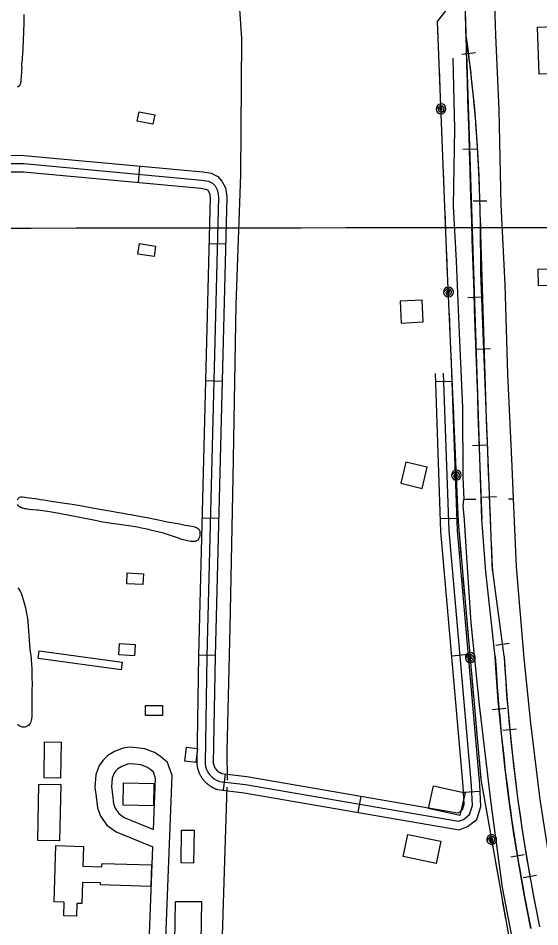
# Model space of a CAD drawing. Extents: x 3297716 to 3335574, y 688621 to 713991.
# Drawn here: x 3325465 to 3326416, y 695778 to 697434 of the extents above; entities that cross this region are included whole.
import ezdxf

# ---------------------------------------------------------------- set-up
doc = ezdxf.new("R2010")
doc.units = 0
for name, color, linetype in [('V-BLDG-OTLN', 7, 'Continuous'), ('V-GRID-MAJR', 7, 'Continuous'), ('V-RAIL-TRAK', 7, 'Continuous'), ('V-ROAD-CNTR', 7, 'Continuous'), ('V-SITE-VEGE', 7, 'Continuous'), ('V-TOPO-SHOR', 7, 'Continuous'), ('V-UTIL-LINE', 7, 'Continuous')]:
    doc.layers.add(name, color=color, linetype=linetype)

msp = doc.modelspace()

# ---------------------------------------------------------------- linework, layer by layer
at = {"layer": 'V-BLDG-OTLN'}
for points in [[(3326411.367139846, 697417.7111376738), (3326579.141804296, 697424.3651243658), (3326582.537797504, 697338.746295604), (3326414.7631330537, 697332.091308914)], [(3325710.059, 697240.5260000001), (3325681.561, 697246.324), (3325685.0160000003, 697263.312), (3325713.514, 697257.514)], [(3325712.3340000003, 696999.306), (3325682.8000000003, 697003.791), (3325685.716, 697023), (3325715.25, 697018.515)], [(3326412.5241375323, 696976.652019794), (3326570.481821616, 696982.138008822), (3326571.547819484, 696951.4580701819), (3326413.5901353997, 696945.9690811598)], [(3326163.168636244, 696878.0652169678), (3326203.114556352, 696880.1452128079), (3326201.0345605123, 696920.091132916), (3326161.088640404, 696918.011137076)], [(3326210.612541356, 696615.2957425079), (3326171.766619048, 696624.8317234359), (3326162.2306381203, 696585.9848011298), (3326201.0765604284, 696576.4488202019)], [(3325663.522, 696422.608), (3325693.144, 696421.131), (3325692.157, 696401.346), (3325662.537, 696402.822)], [(3325649.231, 696293.914), (3325678.005, 696292.431), (3325676.938, 696271.742), (3325648.164, 696273.225)], [(3325502.717, 696280.85), (3325654.144, 696260.144), (3325652.223, 696246.105), (3325500.796, 696266.81)], [(3325696.566, 696180.895), (3325727.768, 696180.811), (3325727.718, 696162.8250000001), (3325696.515, 696162.932)], [(3325542.841, 696114.1510000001), (3325541.951, 696048.6680000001), (3325511.724, 696049.077), (3325512.613, 696114.56)], [(3325771.359, 696105.072), (3325791.776, 696102.622), (3325788.702, 696076.981), (3325768.285, 696079.427)], [(3325500.489, 695935.145), (3325502.473, 696037.469), (3325542.245, 696036.6950000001), (3325540.261, 695934.373)], [(3325656.598, 696039.951), (3325711.8510000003, 696038.987), (3325711.1380000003, 695998.035), (3325655.8850000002, 695999.008)], [(3326270.23542211, 695980.4230122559), (3326212.706537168, 695993.1519867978), (3326221.8445188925, 696034.448904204), (3326279.3734038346, 696021.7189296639)], [(3325785.452, 695953.585), (3325784.524, 695893.558), (3325761.685, 695893.9130000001), (3325762.612, 695953.938)], [(3326226.959508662, 695893.1001869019), (3326166.842628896, 695905.6971617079), (3326175.2896120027, 695946.0100810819), (3326235.406491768, 695933.4141062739)], [(3325529.951, 695822.8200000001), (3325533.294, 695925.835), (3325583.504, 695924.207), (3325582.3310000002, 695888.01), (3325617.339, 695886.876), (3325617.544, 695893.184), (3325707.632, 695890.259), (3325706.3540000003, 695850.851), (3325614.835, 695853.821), (3325614.9560000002, 695857.54), (3325582.0810000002, 695858.607), (3325580.824, 695819.8470000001), (3325571.673, 695820.144), (3325570.917, 695796.86), (3325547.6750000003, 695797.616), (3325548.471, 695822.22)], [(3325798.673, 695823.408), (3325797.84, 695750.424), (3325750.525, 695750.964), (3325751.361, 695823.951)]]:
    msp.add_lwpolyline(points, close=True, dxfattribs=at)
at = {"layer": 'V-GRID-MAJR'}
msp.add_spline([(3301847.299, 697030.213), (3307100.789, 697033.652), (3312354.279, 697037.855), (3317607.768, 697042.821), (3322861.257, 697048.552), (3328114.745, 697055.047), (3333368.231, 697062.306), (3333368.232, 697062.306)], degree=3, dxfattribs=at)
at = {"layer": 'V-RAIL-TRAK'}
for points in [[(3326310.096342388, 696520.6359318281), (3326276.957408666, 697540.1768927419), (3326276.957408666, 697540.1788927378), (3326235.794490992, 698858.7592555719), (3326235.7934909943, 698858.7752555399), (3326142.9166767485, 701914.333144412), (3326142.9176767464, 701914.3101444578), (3326092.111778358, 703411.345150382), (3326038.614885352, 704709.6465537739), (3326038.614885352, 704709.647553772), (3326027.4179077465, 705172.4496281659)], [(3326329.259304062, 696426.3731203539), (3326308.093346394, 696969.8150334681), (3326307.4043477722, 697060.93885122), (3326307.4043477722, 697060.937851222), (3326306.6343493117, 697107.06375897), (3326304.813352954, 697152.91366727), (3326302.201358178, 697198.7555755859), (3326299.058364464, 697244.854483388), (3326294.8653728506, 697290.6793917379), (3326289.8833828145, 697336.2313006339), (3326284.3723938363, 697382.0412090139), (3326281.4423996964, 697402.179168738)], [(3326273.407415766, 697368.5312360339), (3326298.2283661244, 697371.517230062)], [(3326275.674411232, 697194.8725833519), (3326300.661361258, 697195.684581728)], [(3326294.2383741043, 697100.740771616), (3326319.234324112, 697101.1587707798)], [(3326284.446393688, 696925.0151230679), (3326309.4323437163, 696925.827121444)], [(3326301.006360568, 696830.5783119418), (3326325.987310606, 696831.5513099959)], [(3326293.2173761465, 696655.1586627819), (3326318.204326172, 696655.9706611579)], [(3326311.514339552, 696560.783851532), (3326336.4952895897, 696561.756849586)], [(3326334.6062933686, 696270.077432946), (3326317.349327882, 696424.693123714), (3326310.207342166, 696520.8989313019)], [(3326350.5802614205, 696270.9944311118), (3326329.952302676, 696425.954121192)], [(3326360.1572422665, 696293.7843855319), (3326335.37529183, 696290.4853921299)], [(3326399.5091635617, 695774.4744241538), (3326387.731187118, 695833.36630637), (3326377.367207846, 695892.2001887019), (3326368.0112265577, 695951.2410706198), (3326359.258244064, 696010.7559515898), (3326351.9182587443, 696070.2128326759), (3326345.657271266, 696129.539714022), (3326339.9982825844, 696189.3425944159), (3326335.754291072, 696249.0854749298), (3326334.6062933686, 696270.077432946)], [(3326350.5802614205, 696270.9944311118), (3326351.7222591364, 696250.1004729), (3326355.947250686, 696190.63559183), (3326361.579239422, 696131.1117108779), (3326367.8112269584, 696072.06082898), (3326375.116212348, 696012.8819473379), (3326383.829194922, 695953.644065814), (3326393.1411762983, 695894.878183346), (3326403.4571556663, 695836.3193004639), (3326415.1801322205, 695777.7014176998)], [(3326328.907304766, 696173.862625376), (3326353.796254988, 696176.217620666)], [(3326373.5222155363, 696137.594697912), (3326348.633265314, 696135.2397026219)], [(3326362.641237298, 695905.258162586), (3326387.333187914, 695909.1711547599)], [(3326410.0121425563, 695871.157230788), (3326385.3911917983, 695866.8192394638)]]:
    msp.add_lwpolyline(points, dxfattribs=at)
for centre, radius, start, end in [((3417885.477444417, 700007.4929000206), 91641.74038914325, 181.54280025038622, 182.18057247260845), ((3323671.4967826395, 697032.0074892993), 2636.066322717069, 0.628824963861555, 8.072488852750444), ((3357375.1685686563, 697813.2797124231), 31076.87230016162, 181.38721113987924, 182.55786113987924), ((3329760.8336810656, 696466.7159263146), 3431.865499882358, 183.2847309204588, 191.63697814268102), ((3329760.8336810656, 696466.7159263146), 3415.865531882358, 183.2847309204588, 191.63697814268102)]:
    msp.add_arc(centre, radius, start, end, dxfattribs=at)
at = {"layer": 'V-ROAD-CNTR'}
for p, q in [((3325686.00159058, 697164.295644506), (3325683.229596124, 697134.4237042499)), ((3325842.6452772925, 697021.75892958), (3325812.6543372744, 697022.5149280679)), ((3325836.3412899, 696771.8384294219), (3325806.350349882, 696772.595427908)), ((3326225.9615106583, 696771.435430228), (3326255.942450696, 696772.4924281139)), ((3325830.03630251, 696521.918929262), (3325800.0463624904, 696522.6749277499)), ((3326234.774493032, 696521.5909299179), (3326264.7554330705, 696522.647927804)), ((3325823.732315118, 696271.9984291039), (3325793.7413751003, 696272.7554275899)), ((3326255.4194517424, 696271.691429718), (3326285.30539197, 696274.30542449)), ((3325841.9462786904, 696056.363860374), (3325838.3212859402, 696026.583919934)), ((3326089.332783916, 696015.7329416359), (3326084.238794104, 695986.1680007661)), ((3326276.8104089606, 696023.091926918), (3326306.764349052, 696024.7559235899))]:
    msp.add_line(p, q, dxfattribs=at)
for points in [[(3325441.5030795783, 697183.9846051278), (3325475.540011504, 697183.82360545), (3325801.1243603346, 697153.6146658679), (3325816.242330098, 697151.4306702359), (3325828.5383055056, 697145.1056828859), (3325835.889290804, 697136.7016996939), (3325842.5852774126, 697124.66372377), (3325844.832272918, 697108.46375617), (3325823.698315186, 696270.6524317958), (3325820.3623218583, 696076.103820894), (3325820.305321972, 696076.5868199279), (3325820.360321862, 696076.198820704), (3325820.4333217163, 696075.7338216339), (3325820.5043215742, 696075.313822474), (3325820.5773214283, 696074.9368232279), (3325820.6733212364, 696074.481824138), (3325820.7663210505, 696074.064824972), (3325820.857320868, 696073.694825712), (3325820.9693206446, 696073.27582655), (3325821.085320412, 696072.866827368), (3325821.217320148, 696072.4328282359), (3325821.3503198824, 696072.0138290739), (3325821.469319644, 696071.6638297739), (3325821.608319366, 696071.2818305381), (3325821.7803190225, 696070.8318314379), (3325821.9363187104, 696070.437832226), (3325822.095318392, 696070.06083298), (3325822.262318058, 696069.68083374), (3325822.4403177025, 696069.3008344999), (3325822.633317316, 696068.8998353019), (3325822.8213169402, 696068.5268360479), (3325823.013316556, 696068.162836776), (3325823.228316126, 696067.773837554), (3325823.4303157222, 696067.4198382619), (3325823.6483152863, 696067.05583899), (3325823.877314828, 696066.6848397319), (3325824.1153143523, 696066.317840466), (3325824.334313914, 696065.9888411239), (3325824.55631347, 696065.673841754), (3325824.8413129, 696065.2788425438), (3325825.1043123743, 696064.9248432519), (3325825.345311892, 696064.613843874), (3325825.594311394, 696064.304844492), (3325825.898310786, 696063.942845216), (3325826.1673102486, 696063.627845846), (3325826.4143097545, 696063.352846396), (3325826.734309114, 696063.01084708), (3325827.048308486, 696062.6808477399), (3325827.312307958, 696062.4148482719), (3325827.6293073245, 696062.107848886), (3325827.9253067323, 696061.829849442), (3325828.2563060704, 696061.5328500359), (3325828.5913054, 696061.2358506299), (3325828.880304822, 696060.9938511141), (3325829.22630413, 696060.7118516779), (3325829.5713034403, 696060.439852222), (3325829.879302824, 696060.20585269), (3325830.239302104, 696059.9448532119), (3325830.5863014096, 696059.6978537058), (3325830.934300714, 696059.4638541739), (3325831.3102999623, 696059.2158546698), (3325831.624299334, 696059.018855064), (3325832.008298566, 696058.787855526), (3325832.4142977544, 696058.5508559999), (3325832.745297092, 696058.3648563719), (3325833.099296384, 696058.1768567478), (3325833.5252955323, 696057.9578571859), (3325833.890294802, 696057.776857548), (3325834.245294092, 696057.6108578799), (3325834.6412933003, 696057.433858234), (3325835.0752924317, 696057.2478586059), (3325835.4412917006, 696057.096858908), (3325835.809290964, 696056.95585919), (3325836.2412901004, 696056.796859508), (3325835.088292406, 696057.1988587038), (3325881.3491998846, 696051.566869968), (3326265.8614308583, 695985.318002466), (3326269.13542431, 695986.571999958), (3326274.963412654, 695991.21599067), (3326278.0564064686, 696000.669971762), (3326276.201410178, 696034.058904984), (3326235.591491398, 696498.412976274), (3326225.4405117, 696786.200400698)], [(3325222.700517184, 696195.81058148), (3325333.050296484, 697114.924743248), (3325339.009284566, 697132.19370871), (3325349.25226408, 697142.7226876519), (3325373.344215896, 697155.855661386), (3325405.2261521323, 697166.0776409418), (3325442.0580784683, 697168.981635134), (3325474.8100129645, 697168.826635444), (3325799.358363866, 697138.7136956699), (3325811.613339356, 697136.94369921), (3325819.132324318, 697133.075706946), (3325823.5533154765, 697128.021717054), (3325828.113306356, 697119.8237334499), (3325829.80630297, 697107.616757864), (3325808.70134518, 696270.97043116), (3325805.347351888, 696075.3568223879)], [(3325442.6130773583, 697153.9786651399), (3325474.0800144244, 697153.8296654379), (3325797.5923673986, 697123.812725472), (3325806.984348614, 697122.456728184), (3325809.72634313, 697121.045731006), (3325811.217340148, 697119.3417344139), (3325813.6413353, 697114.98374313), (3325814.780333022, 697106.769759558), (3325793.704375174, 696271.288430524), (3325790.332381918, 696074.6098238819), (3325790.5493814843, 696072.76082758), (3325790.6843812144, 696071.792829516), (3325790.8233809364, 696070.9058312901), (3325790.9823806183, 696069.9678331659), (3325791.1693802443, 696068.9968351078), (3325791.3553798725, 696068.1158368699), (3325791.562379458, 696067.1888387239), (3325791.8013789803, 696066.226840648), (3325792.0413785, 696065.323842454), (3325792.3013779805, 696064.4068442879), (3325792.567377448, 696063.532846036), (3325792.8483768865, 696062.6458478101), (3325793.173376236, 696061.6918497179), (3325793.502375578, 696060.789851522), (3325793.820374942, 696059.957853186), (3325794.168374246, 696059.0778549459), (3325794.5453734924, 696058.1868567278), (3325794.928372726, 696057.3148584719), (3325795.332371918, 696056.4448602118), (3325795.733371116, 696055.6158618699), (3325796.165370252, 696054.76086358), (3325796.6133693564, 696053.9128652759), (3325797.060368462, 696053.1018668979), (3325797.53636751, 696052.2658685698), (3325798.0263665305, 696051.451870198), (3325798.5193655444, 696050.6528717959), (3325799.0273645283, 696049.8678733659), (3325799.56636345, 696049.0548749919), (3325800.1343623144, 696048.247876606), (3325800.6533612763, 696047.5308780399), (3325801.2063601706, 696046.788879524), (3325801.805358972, 696046.0138810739), (3325802.418357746, 696045.254882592), (3325802.998356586, 696044.56088398), (3325803.6193553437, 696043.8358854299), (3325804.2923539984, 696043.0888869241), (3325804.90635277, 696042.428888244), (3325805.5423514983, 696041.762889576), (3325806.2383501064, 696041.0608909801), (3325806.913348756, 696040.409892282), (3325807.615347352, 696039.7458936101), (3325808.3043459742, 696039.1288948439), (3325808.9953445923, 696038.517896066), (3325809.7603430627, 696037.8738973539), (3325810.47634163, 696037.2918985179), (3325811.2053401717, 696036.7178996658), (3325811.9933385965, 696036.1179008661), (3325812.743337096, 696035.5749019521), (3325813.512335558, 696035.0279030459), (3325814.3023339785, 696034.49590411), (3325815.07633243, 696033.9859051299), (3325815.9183307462, 696033.456906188), (3325816.712329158, 696032.9799071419), (3325817.4903276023, 696032.524908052), (3325818.357325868, 696032.0369090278), (3325819.2133241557, 696031.582909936), (3325820.013322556, 696031.171910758), (3325820.8763208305, 696030.744911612), (3325821.7653190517, 696030.328912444), (3325822.6173173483, 696029.9479132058), (3325823.445315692, 696029.5939139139), (3325824.3473138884, 696029.22091466), (3325825.2593120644, 696028.8719153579), (3325826.113310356, 696028.556915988), (3325828.258306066, 696027.8089174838), (3325876.987208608, 696021.876929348), (3326268.891424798, 695954.354064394), (3326284.1993941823, 695960.21605267), (3326300.683361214, 695973.350026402), (3326308.3223459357, 695996.7019796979), (3326306.129350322, 696036.1989007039), (3326265.54543149, 696500.248972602), (3326255.422451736, 696787.258398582)], [(3325831.673299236, 696042.503888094), (3325879.168204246, 696036.721899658), (3326267.376427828, 695969.8360334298), (3326276.667409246, 695973.394026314), (3326287.823386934, 695982.2830085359), (3326293.189376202, 695998.68597573), (3326291.16538025, 696035.1289028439), (3326250.5684614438, 696499.330974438), (3326240.431481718, 696786.7293996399)], [(3325718.1105263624, 695350.163272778), (3325745.200472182, 696053.141866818), (3325737.0264885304, 696077.176818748), (3325724.2325141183, 696087.7407976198), (3325713.217536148, 696095.1117828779), (3325695.765571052, 696101.7707695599), (3325680.232602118, 696104.0027650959), (3325667.9066267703, 696104.9957631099), (3325655.7676510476, 696103.13576683), (3325640.459681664, 696096.8867793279), (3325628.274706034, 696089.772793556), (3325620.110722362, 696081.9128092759), (3325612.4437376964, 696071.4528301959), (3325606.3267499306, 696054.734863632), (3325604.477753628, 696031.7599095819), (3325606.585749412, 696015.263942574), (3325608.9997445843, 695994.491984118), (3325614.982732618, 695979.35601439), (3325626.4687096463, 695962.980047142), (3325643.179676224, 695950.599071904), (3325710.1735422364, 695923.273126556)], [(3325711.402539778, 695955.1690627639), (3325715.008532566, 696048.7438756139), (3325711.364539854, 696059.4608541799), (3325706.294549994, 696063.646845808), (3325699.3535638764, 696068.2918365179), (3325688.1915861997, 696072.5508279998), (3325676.890608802, 696074.1748247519), (3325668.9886246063, 696074.811823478), (3325663.819634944, 696074.019825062), (3325653.7576550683, 696069.9128332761), (3325646.498669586, 696065.6728417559), (3325642.778677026, 696062.0928489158), (3325639.155684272, 696057.148858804), (3325635.902690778, 696048.2588765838), (3325634.6316933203, 696032.46590817), (3325636.365689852, 696018.8979353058), (3325638.3456858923, 696001.861969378), (3325641.578679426, 695993.6799857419), (3325648.23666611, 695984.1900047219), (3325658.005646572, 695976.9510191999), (3325711.40153978, 695955.1710627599)], [(3325688.132586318, 695351.3192704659), (3325710.1735422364, 695923.2721265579)]]:
    msp.add_lwpolyline(points, dxfattribs=at)
msp.add_arc((3325844.4124236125, 696079.6864094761), 39.30426380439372, 186.32429497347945, 251.0880033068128, dxfattribs=at)
at = {"layer": 'V-SITE-VEGE'}
for points in [[(3325475.038, 697440.474), (3325474.733, 697432.471), (3325474.786, 697425.194), (3325474.356, 697409.187), (3325473.711, 697392.549), (3325472.4760000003, 697367.3420000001), (3325472.142, 697363.338), (3325471.626, 697359.152), (3325471.477, 697354.968), (3325470.971, 697349.144), (3325471.014, 697343.506), (3325470.676, 697340.231), (3325470.512, 697337.319), (3325470.541, 697333.319), (3325470.199, 697330.587), (3325470.221, 697327.314), (3325469.724, 697320.58), (3325469.376, 697318.577), (3325469.032, 697315.665), (3325467.252, 697310.377), (3325464.899, 697308.907), (3325462.539, 697308.161)], [(3325463.543, 696555.8690000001), (3325464.6180000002, 696558.556), (3325466.918, 696560.518), (3325469.468, 696561.514), (3325472.755, 696561.536), (3325484.824, 696559.677), (3325500.059, 696557.596), (3325504.691, 696556.777), (3325511.151, 696555.849), (3325524.684, 696553.3910000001), (3325541.258, 696550.954), (3325549.792, 696549.92), (3325563.321, 696547.827), (3325581.489, 696544.671), (3325596.36, 696542.221), (3325617.454, 696538.111), (3325628.302, 696536.483), (3325648.174, 696532.856), (3325656.708, 696531.457), (3325664.511, 696530.052), (3325670.483, 696529.12), (3325675.241, 696528.06), (3325678.898, 696527.478), (3325701.9420000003, 696523.14), (3325705.111, 696522.675), (3325717.182, 696520.328), (3325728.525, 696517.607), (3325736.328, 696516.083), (3325759.616, 696511.868), (3325769.127, 696509.867), (3325777.9050000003, 696508.47), (3325784.3680000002, 696507.055), (3325787.053, 696506.224), (3325789.617, 696505.267), (3325791.819, 696503.944), (3325793.5330000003, 696502.3740000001), (3325795.1350000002, 696499.828), (3325795.757, 696497.884), (3325796.0270000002, 696494.235), (3325795.931, 696490.702), (3325795.341, 696488.019), (3325794.022, 696485.209), (3325792.093, 696482.639), (3325790.037, 696480.919), (3325788.096, 696479.809), (3325778.597, 696480.226), (3325762.741, 696483.886), (3325755.346, 696486.495), (3325729.42, 696494.8470000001), (3325705.6350000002, 696500.764), (3325702.829, 696501.593), (3325689.656, 696504.542), (3325682.099, 696505.831), (3325649.432, 696510.826), (3325634.805, 696512.9130000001), (3325615.541, 696516.06), (3325607.863, 696517.465), (3325602.131, 696518.764), (3325539.335, 696531.093), (3325522.024, 696533.767), (3325518.3680000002, 696534.4720000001), (3325501.06, 696536.905), (3325498.381, 696537.005), (3325484.2460000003, 696538.486), (3325479.247, 696539.424), (3325476.566, 696539.77), (3325472.906, 696540.595), (3325470.342, 696541.552), (3325467.166, 696543.233), (3325465.0810000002, 696545.166), (3325463.6040000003, 696547.225)], [(3325463.6920000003, 696395.4450000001), (3325465.589, 696393.291), (3325468.659, 696388.394), (3325469.982, 696385.515), (3325470.717, 696383.6410000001), (3325471.608, 696380.466), (3325476.2, 696365.463), (3325477.6920000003, 696358.968), (3325479.4760000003, 696352.042), (3325481.279, 696342.802), (3325482.1920000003, 696336.5920000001), (3325482.501, 696333.559), (3325485.114, 696292.228), (3325486.663, 696278.0700000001), (3325487.42, 696273.4500000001), (3325489.487, 696247.586), (3325489.6, 696231.9720000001), (3325489.978, 696219.686), (3325489.477, 696209.129), (3325489.307, 696192.644), (3325489.52, 696182.959), (3325489.616, 696170.094), (3325489.536, 696160.986), (3325488.989, 696156.4990000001), (3325488.574, 696154.183), (3325487.867, 696151.8640000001), (3325486.872, 696149.544), (3325485.444, 696147.076), (3325484.011, 696145.331), (3325482.284, 696144.162), (3325478.686, 696142.112), (3325476.666, 696141.375), (3325472.616, 696141.778), (3325470.443, 696142.196), (3325468.268, 696143.191), (3325466.381, 696144.191), (3325463.617, 696146.484)]]:
    msp.add_lwpolyline(points, dxfattribs=at)
at = {"layer": 'V-TOPO-SHOR'}
msp.add_line((3326358.478, 696557.729), (3326367.237, 696557.817), dxfattribs=at)
for points in [[(3325895.38, 697550.446), (3325874.611, 697552.338), (3325871.623, 697545.3030000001), (3325863.468, 697522.11), (3325872.0700000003, 697396.86), (3325869.7490000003, 697148.241), (3325861.7460000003, 696912.16), (3325856.19, 696596.219), (3325850.275, 696323.11), (3325844.8850000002, 696097.81), (3325845.968, 696044.992)], [(3326331.52, 697512.93), (3326335.247, 697403.162), (3326340.955, 697266.417), (3326344.75, 697093.623), (3326351.8850000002, 696948.51), (3326356.919, 696784.8150000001), (3326364.5670000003, 696617.2930000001), (3326367.237, 696557.817), (3326372.8000000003, 696433.821), (3326386.529, 696266.993), (3326398.897, 696148.778), (3326415.971, 696009.629), (3326440.799, 695850.6510000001), (3326442.876, 695832.405)], [(3326257.106, 697361.112), (3326260.356, 697231.806), (3326258.034, 697091.659), (3326263.543, 696990.752), (3326268.718, 696859.479), (3326274.625, 696723.916), (3326275.565, 696596.971), (3326277.455, 696556.457)], [(3326380.721, 695679.635), (3326347.937, 695849.371), (3326326.316, 696007.691), (3326305.656, 696182.355), (3326290.556, 696331.648), (3326281.846, 696460.234), (3326278.215, 696519.458), (3326276.163, 696545.179), (3326277.455, 696556.457), (3326280.967, 696557.196), (3326293.036, 696557.063), (3326299.256, 696557.127)], [(3325844.995, 696032.1140000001), (3325839.984, 695879.157), (3325833.449, 695663.017), (3325833.414, 695433.084)]]:
    msp.add_lwpolyline(points, dxfattribs=at)
at = {"layer": 'V-UTIL-LINE'}
for points in [[(3326949.728, 694024.9890000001), (3326796.988, 694337.672), (3326660.193, 694658.134), (3326506.37, 695114.626), (3326396.1720000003, 695554.252), (3326308.741, 696045.9010000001), (3326267.2970000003, 696515.0970000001), (3326247.119, 696982.474), (3326229.203, 697427.964), (3326314.7490000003, 697537.067)], [(3326231.075, 697381.424), (3326229.7090000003, 697415.397)], [(3326234.049, 697307.483), (3326232.683, 697341.456)], [(3326235.616, 697268.507), (3326233.3170000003, 697266.7760000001), (3326235.5300000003, 697266.056), (3326237.681, 697267.763), (3326237.241, 697270.658), (3326233.843, 697270.682), (3326230.5810000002, 697267.3150000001), (3326232.5130000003, 697263.511), (3326237.2490000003, 697262.406), (3326240.518, 697265.612), (3326241.312, 697270.012), (3326238.093, 697273.604), (3326232.588, 697273.706), (3326226.623, 697268.145), (3326227.446, 697264.731), (3326229.5130000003, 697261.892), (3326232.509, 697260.06), (3326235.977, 697259.514), (3326239.3910000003, 697260.337), (3326242.23, 697262.403), (3326244.062, 697265.4), (3326244.609, 697268.868), (3326243.786, 697272.282), (3326241.719, 697275.121), (3326238.723, 697276.953), (3326235.254, 697277.4990000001), (3326231.84, 697276.677), (3326229.001, 697274.61), (3326227.169, 697271.6140000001), (3326226.623, 697268.145)], [(3326238.5500000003, 697195.573), (3326237.184, 697229.546)], [(3326241.524, 697121.632), (3326240.1580000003, 697155.605)], [(3326244.497, 697047.692), (3326243.131, 697081.665)], [(3326247.4960000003, 696973.753), (3326247.119, 696982.474), (3326246.1040000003, 697007.724)], [(3326249.178, 696934.783), (3326246.8850000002, 696933.046), (3326249.1, 696932.333), (3326251.2460000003, 696934.046), (3326250.796, 696936.939), (3326247.399, 696936.954), (3326244.146, 696933.577), (3326246.09, 696929.778), (3326250.829, 696928.688), (3326254.089, 696931.903), (3326254.87, 696936.305), (3326251.64, 696939.888), (3326246.1350000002, 696939.974), (3326240.186, 696934.395), (3326241.019, 696930.984), (3326243.094, 696928.1510000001), (3326246.096, 696926.327), (3326249.566, 696925.792), (3326252.977, 696926.625), (3326255.811, 696928.7000000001), (3326257.634, 696931.701), (3326258.17, 696935.171), (3326257.3370000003, 696938.583), (3326255.262, 696941.416), (3326252.2600000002, 696943.2390000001), (3326248.79, 696943.775), (3326245.379, 696942.942), (3326242.545, 696940.867), (3326240.722, 696937.865), (3326240.186, 696934.395)], [(3326252.327, 696861.858), (3326250.86, 696895.826)], [(3326255.518, 696787.927), (3326254.052, 696821.895)], [(3326258.71, 696713.997), (3326257.2430000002, 696747.965)], [(3326261.9020000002, 696640.066), (3326260.435, 696674.034)], [(3326263.5840000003, 696601.095), (3326261.291, 696599.358), (3326263.506, 696598.644), (3326265.6520000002, 696600.358), (3326265.203, 696603.251), (3326261.805, 696603.265), (3326258.553, 696599.889), (3326260.4960000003, 696596.09), (3326265.236, 696595), (3326268.495, 696598.215), (3326269.276, 696602.617), (3326266.046, 696606.2000000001), (3326260.542, 696606.286), (3326254.593, 696600.707), (3326255.426, 696597.296), (3326257.501, 696594.463), (3326260.502, 696592.639), (3326263.972, 696592.103), (3326267.384, 696592.936), (3326270.217, 696595.012), (3326272.04, 696598.013), (3326272.576, 696601.483), (3326271.7430000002, 696604.895), (3326269.668, 696607.728), (3326266.666, 696609.551), (3326263.196, 696610.087), (3326259.785, 696609.254), (3326256.952, 696607.179), (3326255.128, 696604.177), (3326254.593, 696600.707)], [(3326266.733, 696528.171), (3326265.2660000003, 696562.139)], [(3326272.657, 696454.42), (3326269.665, 696488.2880000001)], [(3326279.168, 696380.708), (3326276.176, 696414.576)], [(3326285.678, 696306.995), (3326282.687, 696340.863)], [(3326289.111, 696268.138), (3326286.898, 696266.299), (3326289.143, 696265.686), (3326291.21, 696267.4940000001), (3326290.631, 696270.3640000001), (3326287.236, 696270.226), (3326284.1380000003, 696266.707), (3326286.251, 696262.9990000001), (3326291.035, 696262.123), (3326294.146, 696265.481), (3326294.728, 696269.914), (3326291.341, 696273.348), (3326285.838, 696273.186), (3326280.146, 696267.346), (3326281.131, 696263.975), (3326283.332, 696261.238), (3326286.412, 696259.552), (3326289.903, 696259.1730000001), (3326293.273, 696260.158), (3326296.0100000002, 696262.358), (3326297.697, 696265.439), (3326298.076, 696268.93), (3326297.091, 696272.3), (3326294.89, 696275.037), (3326291.81, 696276.724), (3326288.319, 696277.103), (3326284.949, 696276.117), (3326282.2120000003, 696273.917), (3326280.525, 696270.837), (3326280.146, 696267.346)], [(3326295.5330000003, 696195.429), (3326292.541, 696229.297)], [(3326302.044, 696121.716), (3326299.052, 696155.584)], [(3326308.555, 696048.004), (3326305.563, 696081.872)], [(3326321.328, 695975.122), (3326315.375, 696008.5970000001)], [(3326328.157, 695936.7170000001), (3326326.115, 695934.691), (3326328.404, 695934.278), (3326330.305, 695936.26), (3326329.4760000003, 695939.068), (3326326.106, 695938.632), (3326323.33, 695934.855), (3326325.7600000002, 695931.3470000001), (3326330.602, 695930.894), (3326333.406, 695934.513), (3326333.597, 695938.979), (3326329.9220000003, 695942.103), (3326324.454, 695941.459), (3326319.296, 695935.1410000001), (3326320.574, 695931.87), (3326323.006, 695929.337), (3326326.222, 695927.927), (3326329.733, 695927.856), (3326333.004, 695929.133), (3326335.537, 695931.566), (3326336.947, 695934.782), (3326337.018, 695938.2930000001), (3326335.741, 695941.564), (3326333.309, 695944.0970000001), (3326330.092, 695945.507), (3326326.582, 695945.578), (3326323.311, 695944.301), (3326320.7770000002, 695941.868), (3326319.3680000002, 695938.652), (3326319.296, 695935.1410000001)], [(3326340.938, 695864.8520000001), (3326334.985, 695898.327)], [(3326353.894, 695791.995), (3326347.941, 695825.47)]]:
    msp.add_lwpolyline(points, dxfattribs=at)

doc.saveas('drawing.dxf')
